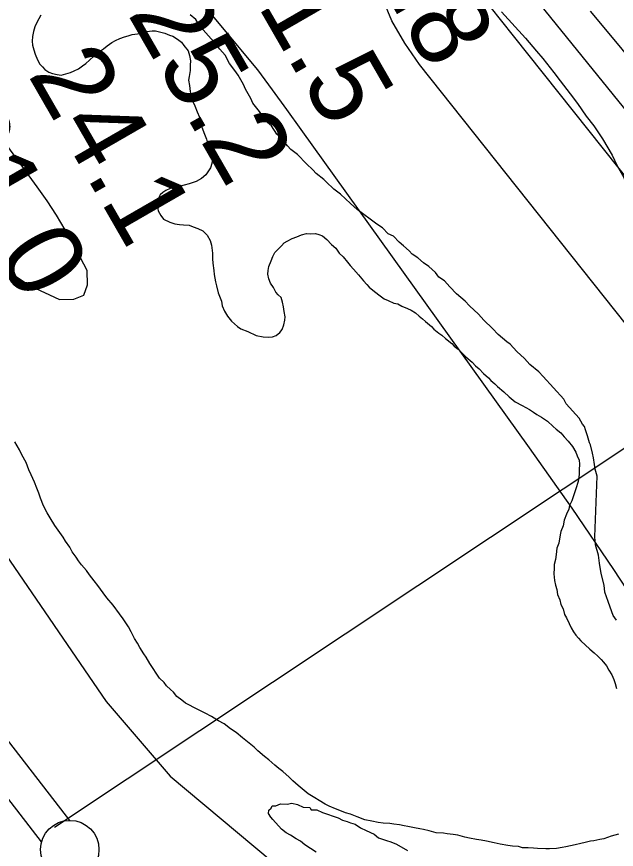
# Model space of a CAD drawing. Extents: x 3297753 to 3335611, y 652252 to 677623.
# Drawn here: x 3308846 to 3309360, y 669874 to 670586 of the extents above; entities that cross this region are included whole.
import ezdxf

# ---------------------------------------------------------------- set-up
doc = ezdxf.new("R2010")
doc.units = 0
for name, color, linetype in [('V-LEVE-TOET', 7, 'Continuous'), ('V-RIVR-EDGE', 7, 'Continuous'), ('V-RIVR-RANG', 7, 'Continuous'), ('V-SITE-VEGE', 7, 'Continuous'), ('V-SURV-LINE', 7, 'Continuous'), ('V-TOPO-MAJR', 7, 'Continuous'), ('V-TOPO-MINR', 7, 'Continuous'), ('V-TOPO-SHOR', 7, 'Continuous')]:
    doc.layers.add(name, color=color, linetype=linetype)

msp = doc.modelspace()

# ---------------------------------------------------------------- linework, layer by layer
at = {"layer": 'V-LEVE-TOET'}
msp.add_lwpolyline([(3308495.25, 670632.62), (3308581.29, 670500.31), (3308691.23, 670349.36), (3308795.55, 670190.72), (3308833.56, 670130.94), (3308923.2, 670000.24), (3308977.77, 669936.24), (3309079.06, 669851.75), (3309174.42, 669772.8), (3309318.58, 669660.06), (3309436.74, 669578.38), (3309522.36, 669519.23), (3309584.85, 669454.89), (3309681.74, 669370.59), (3309778.17, 669296), (3309850.52, 669235.65), (3309961.42, 669148.99), (3309983.33, 669131.68), (3310092.83, 669047.36), (3310290.15, 668899.76), (3310517.11, 668723.58)], dxfattribs=at)
at = {"layer": 'V-RIVR-EDGE'}
msp.add_spline([(3307850.62, 675821), (3307850.75, 675819.26), (3307852.36, 675798.53), (3307852.34, 675791.07), (3307856.9, 675791.47), (3307860.2, 675784), (3307858.08, 675766.6), (3307858.03, 675745.87), (3307859.68, 675743.8), (3307863.41, 675742.96), (3307863.4, 675739.64), (3307862.94, 675720.99), (3307866.19, 675694.04), (3307864.47, 675668.35), (3307864.85, 675653.43), (3307866.04, 675632.29), (3307865.98, 675608.25), (3307860.93, 675578), (3307855.03, 675536.15), (3307852.01, 675490.98), (3307848.61, 675457.42), (3307845.62, 675420.95), (3307843.09, 675401.89), (3307841.81, 675387.8), (3307842.17, 675364.59), (3307841.69, 675337.23), (3307844.13, 675320.65), (3307845.74, 675299.92), (3307848.96, 675263.02), (3307851.37, 675230.27), (3307851.72, 675204.99), (3307854.14, 675179.28), (3307856.98, 675153.99), (3307856.53, 675138.24), (3307855.69, 675135.76), (3307856.07, 675118.35), (3307855.63, 675111.72), (3307854.35, 675095.97), (3307852.65, 675077.74), (3307852.18, 675054.11), (3307855.44, 675031.72), (3307862.38, 674991.5), (3307864.8, 674962.48), (3307868.44, 674926), (3307870.05, 674906.1), (3307872.46, 674875.01), (3307874.08, 674859.25), (3307876.52, 674843.5), (3307878.94, 674816.13), (3307882.53, 674757.68), (3307886.15, 674712.5), (3307885.71, 674704.21), (3307884.45, 674697.99), (3307884.44, 674691.78), (3307887.31, 674680.16), (3307887.28, 674668.97), (3307887.26, 674658.2), (3307885.58, 674651.15), (3307881.01, 674644.12), (3307881, 674639.97), (3307886.35, 674626.28), (3307890.03, 674605.55), (3307895.77, 674578.59), (3307899.43, 674550.81), (3307909.27, 674510.58), (3307914.59, 674481.97), (3307918.25, 674453.78), (3307918.22, 674440.51), (3307919.86, 674433.88), (3307927.3, 674423.08), (3307927.28, 674417.7), (3307927.25, 674404.02), (3307928.48, 674400.28), (3307931.78, 674393.23), (3307935.06, 674376.64), (3307944.54, 674357.55), (3307954.85, 674337.22), (3307963.92, 674316.06), (3307975.42, 674271.68), (3307986.49, 674225.23), (3308000.06, 674178.77), (3308007.44, 674148.91), (3308015.22, 674108.27), (3308020.53, 674078.42), (3308024.25, 674072.19), (3308025.04, 674059.34), (3308025.41, 674039.44), (3308027.79, 673997.16), (3308030.63, 673971.46), (3308027.69, 673955.3), (3308027.24, 673943.28), (3308027.64, 673935.82), (3308029.69, 673925.45), (3308035.46, 673911.76), (3308035.42, 673899.32), (3308034.12, 673873.21), (3308036.13, 673851.24), (3308038.54, 673818.91), (3308040.98, 673799), (3308046.76, 673788.21), (3308050.46, 673778.26), (3308048.79, 673772.46), (3308048.76, 673761.27), (3308053.68, 673740.53), (3308060.66, 673711.09), (3308069.7, 673678.73), (3308069.66, 673665.06), (3308067.15, 673653.46), (3308067.55, 673650.14), (3308072.94, 673649.3), (3308077.91, 673648.87), (3308079.98, 673646.38), (3308086.52, 673608.64), (3308091.84, 673582.1), (3308104.58, 673536.48), (3308114.83, 673495), (3308121.38, 673461), (3308123.83, 673446.07), (3308127.95, 673436.12), (3308140.31, 673406.24), (3308148.95, 673377.21), (3308153.04, 673357.72), (3308158.34, 673321.23), (3308169, 673273.12), (3308189.1, 673188.1), (3308196.88, 673150.37), (3308207.96, 673103.92), (3308212.04, 673079.45), (3308214.06, 673059.97), (3308216.51, 673045.04), (3308218.98, 673035.91), (3308226, 673025.53), (3308228.46, 673015.99), (3308228.43, 673002.32), (3308230.49, 672996.92), (3308235.04, 672992.77), (3308235.02, 672984.48), (3308237.47, 672972.87), (3308241.99, 672953.37), (3308247.32, 672933.05), (3308253.9, 672910.65), (3308257.61, 672901.53), (3308263.8, 672890.32), (3308276.17, 672865), (3308277.39, 672856.3), (3308278.62, 672850.08), (3308283.16, 672844.26), (3308286.05, 672839.7), (3308286.04, 672832.24), (3308285.59, 672818.97), (3308288.47, 672812.33), (3308293.83, 672800.3), (3308303.72, 672777.89), (3308309.9, 672762.54), (3308316.07, 672743.05), (3308316.44, 672725.64), (3308318.1, 672723.15), (3308323.06, 672717.33), (3308327.59, 672706.13), (3308331.69, 672690.37), (3308330.84, 672679.6), (3308330.4, 672672.14), (3308332.46, 672667.16), (3308337.42, 672658.44), (3308343.59, 672642.67), (3308347.7, 672625.26), (3308355.91, 672595.39), (3308355.89, 672584.62), (3308357.53, 672579.64), (3308362.07, 672570.92), (3308366.61, 672563.45), (3308376.07, 672534), (3308399.56, 672478.4), (3308411.51, 672452.67), (3308418.52, 672435.25), (3308421.79, 672418.66), (3308423.01, 672409.95), (3308425.49, 672403.73), (3308428.79, 672397.5), (3308430.01, 672387.55), (3308434.95, 672375.52), (3308444.41, 672344.83), (3308450.58, 672326.99), (3308456.78, 672320.76), (3308459.66, 672312.87), (3308465.4, 672287.99), (3308467.43, 672268.09), (3308473.18, 672249.01), (3308476.05, 672236.57), (3308485.95, 672214.16), (3308490.05, 672198.81), (3308495.86, 672201.7), (3308496.67, 672193), (3308499.08, 672161.9), (3308505.23, 672134.53), (3308513.87, 672107.57), (3308522.52, 672084.75), (3308527.9, 672082.25), (3308536.2, 672087.2), (3308540.76, 672086.78), (3308539.51, 672083.88), (3308535.76, 672077.67), (3308534.91, 672067.73), (3308534.47, 672059.44), (3308531.96, 672050.74), (3308533.2, 672047.42), (3308536.91, 672037.88), (3308550.93, 672008.42), (3308564.93, 671974.39), (3308569.87, 671959.46), (3308576.49, 671954.88), (3308585.14, 671932.48), (3308595.86, 671910.49), (3308604.94, 671895.13), (3308605.76, 671888.49), (3308607.82, 671885.17), (3308610.71, 671881.02), (3308616.47, 671862.77), (3308627.6, 671838.7), (3308640.39, 671816.29), (3308660.99, 671765.26), (3308672.95, 671740.77), (3308685.32, 671715.46), (3308698.53, 671692.21), (3308700.17, 671685.58), (3308711.29, 671658.19), (3308728.21, 671627.9), (3308743.07, 671602.99), (3308758.34, 671575.6), (3308771.97, 671554.84), (3308775.27, 671548.61), (3308783.11, 671536.16), (3308790.54, 671522.88), (3308793.43, 671519.55), (3308797.16, 671517.06), (3308801.29, 671511.24), (3308803.76, 671502.95), (3308810.8, 671502.1), (3308815.77, 671499.19), (3308833.53, 671474.28), (3308845.09, 671458.5), (3308857.08, 671443.55), (3308870.72, 671429.01), (3308882.71, 671418.61), (3308908.77, 671397), (3308930.27, 671375.39), (3308944.33, 671361.26), (3308952.58, 671346.74), (3308960.43, 671336.77), (3308966.22, 671331.78), (3308972.85, 671328.86), (3308985.64, 671307.28), (3309001.75, 671282.37), (3309010.84, 671271.57), (3309010.83, 671268.25), (3309008.34, 671266.19), (3309011.64, 671262.03), (3309018.66, 671250.83), (3309024.85, 671237.13), (3309035.15, 671212.24), (3309059.5, 671169.07), (3309066.5, 671150.82), (3309067.71, 671140.45), (3309071.85, 671135.88), (3309077.22, 671128.41), (3309078.45, 671123.02), (3309078.43, 671117.63), (3309082.15, 671111.4), (3309089.15, 671092.73), (3309098.63, 671073.23), (3309111.41, 671045.01), (3309116.36, 671032.15), (3309123.35, 671011), (3309128.7, 670995.65), (3309133.23, 670984.86), (3309143.97, 670967.42), (3309159.66, 670945.42), (3309169.17, 670933.37), (3309181.99, 670924.22), (3309188.19, 670917.16), (3309197.69, 670902.22), (3309217.1, 670874.81), (3309231.57, 670859.03), (3309239.82, 670845.33), (3309244.79, 670840.76), (3309252.23, 670835.35), (3309260.51, 670831.18), (3309275.4, 670817.06), (3309282.43, 670810.41), (3309290.69, 670800.02), (3309303.1, 670788.39), (3309315.92, 670775.51), (3309335.34, 670751), (3309344.42, 670736.47), (3309351.03, 670726.51), (3309360.13, 670721.51), (3309375.84, 670704.9), (3309390.72, 670688.69), (3309403.11, 670668.77), (3309415.49, 670646.77), (3309426.65, 670635.14), (3309442.78, 670618.52), (3309454.34, 670603.15), (3309462.18, 670588.63), (3309470.85, 670575.34), (3309476.63, 670563.31), (3309487.39, 670558.31), (3309488.62, 670554.57), (3309489.44, 670550.84), (3309494.82, 670544.2), (3309506.81, 670533.39), (3309523.77, 670518.84), (3309529.95, 670505.98), (3309538.6, 670484.82), (3309549.72, 670453.7), (3309551.35, 670440.85), (3309555.47, 670430.89), (3309568.67, 670408.89), (3309577.35, 670396.02), (3309581.47, 670386.48), (3309581.46, 670383.16), (3309578.55, 670379.85), (3309576.88, 670374.88), (3309582.24, 670364.09), (3309594.61, 670336.71), (3309604.49, 670308.91), (3309606.94, 670296.06), (3309614.38, 670284.85), (3309627.18, 670266.99), (3309635.46, 670261.59), (3309639.18, 670259.92), (3309638.74, 670249.97), (3309639.54, 670236.29), (3309641.18, 670228), (3309644.89, 670221.36), (3309656.46, 670208.06), (3309664.31, 670195.61), (3309663.46, 670188.15), (3309663.84, 670176.13), (3309667.96, 670166.17), (3309673.34, 670159.94), (3309684.07, 670142.92), (3309690.66, 670126.33), (3309700.14, 670102.68), (3309716.65, 670076.52)], degree=3, dxfattribs=at)
at = {"layer": 'V-RIVR-RANG'}
msp.add_line((3308878.78, 669892.62), (3310194.62, 670767.23), dxfattribs=at)
at = {"layer": 'V-SITE-VEGE'}
for points in [[(3309035.96, 670535.68), (3309033.2, 670539.72), (3309028.56, 670545.79), (3309024.94, 670552.79), (3309020.26, 670557.88), (3309015.62, 670563.95), (3309003.46, 670577.19), (3308999.8, 670583.22), (3308995.08, 670587.34)], [(3309261.42, 670589.76), (3309282.01, 670567.35), (3309291.32, 670556.19), (3309296.94, 670550.07), (3309306.21, 670537.94), (3309311.78, 670530.85), (3309320.12, 670519.73), (3309326.63, 670511.62), (3309333.99, 670500.54), (3309340.5, 670492.44), (3309347.86, 670481.36), (3309356.08, 670467.31), (3309360.59, 670458.31), (3309366.04, 670448.29), (3309369.53, 670438.35), (3309373.88, 670425.44), (3309377.41, 670416.48), (3309380.79, 670403.61), (3309383.43, 670396.65)], [(3309359.79, 670069.74), (3309357.02, 670073.78), (3309354.38, 670080.74), (3309352.63, 670085.71), (3309350.03, 670093.65), (3309349.31, 670099.55), (3309346.79, 670109.45), (3309345.21, 670118.32), (3309344.52, 670125.2), (3309341.96, 670134.12), (3309341.27, 670141.01), (3309343.47, 670192.79), (3309341.76, 670198.73), (3309340.95, 670202.68), (3309340.22, 670208.59), (3309339.41, 670212.54), (3309337.75, 670219.46), (3309336.85, 670221.45), (3309335.15, 670227.4), (3309333.4, 670232.37), (3309332.54, 670235.34), (3309330.67, 670237.38), (3309327.95, 670242.39), (3309316.72, 670254.61), (3309314.93, 670258.6), (3309297.16, 670277.95), (3309293.41, 670282.03), (3309285.84, 670288.22), (3309281.16, 670293.31), (3309274.57, 670299.46), (3309268.96, 670305.57), (3309266.11, 670307.65), (3309258.54, 670313.85), (3309253.87, 670318.94), (3309246.34, 670326.11), (3309241.66, 670331.2), (3309234.13, 670338.37), (3309230.39, 670342.45), (3309222.82, 670348.64), (3309217.21, 670354.75), (3309212.53, 670359.84), (3309207.77, 670362.98), (3309205, 670367.01), (3309199.35, 670372.15), (3309194.58, 670375.28), (3309189.87, 670379.4), (3309185.1, 670382.54), (3309182.3, 670385.59), (3309177.58, 670389.71), (3309173.79, 670392.81), (3309169.12, 670397.9), (3309164.31, 670400.06), (3309159.63, 670405.15), (3309154.87, 670408.29), (3309137.78, 670420.76), (3309132.13, 670425.89), (3309123.67, 670434.08), (3309117.97, 670438.24), (3309111.38, 670444.39), (3309109.5, 670446.43), (3309102.87, 670451.6), (3309100.07, 670454.66), (3309094.41, 670459.8), (3309086.93, 670467.94), (3309081.23, 670472.1), (3309078.42, 670475.16), (3309073.79, 670481.22), (3309069.06, 670485.34), (3309064.47, 670492.38), (3309059.75, 670496.5), (3309054.22, 670504.57), (3309048.65, 670511.65), (3309046.86, 670515.65), (3309042.3, 670523.67), (3309040.51, 670527.66), (3309035.96, 670535.68)], [(3309102.75, 669871.17), (3309093.23, 669877.44), (3309089.45, 669880.54), (3309085.62, 669882.66), (3309080.86, 669885.8), (3309077.03, 669887.92), (3309073.25, 669891.01), (3309065.76, 669899.16), (3309063.89, 669901.2), (3309062.06, 669904.21), (3309062.19, 669907.14), (3309064.22, 669909.01), (3309065.28, 669910.93), (3309068.21, 669910.8), (3309072.21, 669912.59), (3309078.07, 669912.34), (3309082.02, 669913.16), (3309086.86, 669911.97), (3309091.67, 669909.81), (3309097.53, 669909.56), (3309098.42, 669907.57), (3309103.31, 669907.36), (3309108.11, 669905.2), (3309121.62, 669900.71), (3309125.45, 669898.59), (3309129.31, 669897.45), (3309132.2, 669896.34), (3309136.07, 669895.21), (3309140.83, 669892.06), (3309145.64, 669889.9), (3309152.35, 669886.68), (3309156.13, 669883.59), (3309162.89, 669881.34), (3309166.76, 669880.2), (3309171.56, 669878.04), (3309181.12, 669872.74)]]:
    msp.add_lwpolyline(points, dxfattribs=at)
at = {"layer": 'V-SURV-LINE'}
for points in [[(3308742.29, 670091.46), (3308891.58, 669898.46)], [(3308867.84, 669880.11), (3308718.55, 670073.11)]]:
    msp.add_lwpolyline(points, dxfattribs=at)
msp.add_circle((3308891.94, 669873.48), 25, dxfattribs=at)
at = {"layer": 'V-TOPO-MAJR'}
for points in [[(3309392.32, 670060.01), (3309357.59, 670113), (3309321.82, 670165.3), (3309285.36, 670217.14), (3309089.98, 670489.25), (3309077.7, 670506.27), (3309065.37, 670523.27), (3309052.97, 670540.21), (3308449.63, 671263.03)], [(3309281.32, 670612.51), (3309757.07, 670025.86), (3309877.99, 669879.09), (3310000.4, 669733.59), (3310125.05, 669590), (3310251.18, 669447.69), (3310479.24, 669194.35)]]:
    msp.add_lwpolyline(points, dxfattribs=at)
at = {"layer": 'V-TOPO-MINR'}
for points in [[(3310396.05, 669045.94), (3310291.82, 669169.56), (3310239.47, 669232.18), (3310187.48, 669295.1), (3310136.02, 669358.46), (3310084.91, 669422.1), (3309191.27, 670544.7), (3309178.58, 670563), (3309167.63, 670582.14), (3309159.26, 670602.55)], [(3309251.39, 670594.49), (3309271.3, 670569.39), (3309580.8, 670181.29), (3309724.62, 669999.9), (3309867.75, 669817.96), (3310009.84, 669635.21), (3310151.25, 669451.93), (3310403.86, 669122.57)], [(3309337.43, 670590.38), (3309347.52, 670578.16), (3310498.22, 669194.99)], [(3308880.47, 670416.09), (3308872.45, 670428.25), (3308864.08, 670440.19), (3308822.53, 670496.68)], [(3308838.44, 670368.63), (3308858.08, 670355.63), (3308883.1, 670343.84), (3308895.29, 670344.07), (3308903.9, 670347.72), (3308907.14, 670356.49), (3308906.8, 670368.68), (3308895.05, 670390.85), (3308887.94, 670403.59), (3308880.47, 670416.09)]]:
    msp.add_lwpolyline(points, dxfattribs=at)
at = {"layer": 'V-TOPO-SHOR'}
for points in [[(3308867.3, 670587), (3308865.41, 670583.99), (3308863.48, 670580.11), (3308862.03, 670577.08), (3308860.98, 670573.16), (3308859.92, 670568.8), (3308859.75, 670564.84), (3308860.04, 670561.3), (3308861.19, 670557.29), (3308862.36, 670553.72), (3308864.35, 670548.78), (3308866.41, 670545.17), (3308868.51, 670542.88), (3308870.62, 670540.59), (3308874.04, 670538.24), (3308877.09, 670537.23), (3308881.01, 670536.18), (3308884.51, 670535.59), (3308888.52, 670536.74), (3308892.54, 670537.9), (3308895.69, 670539.52), (3308899.28, 670541.14), (3308902.91, 670543.62), (3308905.65, 670545.71)], [(3308905.65, 670545.71), (3308908.85, 670548.66), (3308912.52, 670552.03), (3308916.63, 670555.38), (3308920.72, 670558.29), (3308923.91, 670560.8), (3308928, 670563.71), (3308931.15, 670565.34), (3308934.75, 670566.95), (3308938.78, 670568.54), (3308941.9, 670569.29), (3308945.47, 670570.46), (3308949.91, 670571.16), (3308954.8, 670572.27), (3308957.92, 670573.02), (3308962.35, 670573.71), (3308965.43, 670573.58), (3308969.79, 670572.52), (3308973.27, 670571.49), (3308977.18, 670570), (3308980.22, 670568.99), (3308984.09, 670566.62), (3308987.49, 670563.83), (3308989.58, 670561.1), (3308993.35, 670556.54), (3308994.5, 670552.52), (3308995.2, 670548.09), (3308995.03, 670544.13), (3308994.84, 670539.73), (3308994.18, 670534.47), (3308993.61, 670531.41), (3308994.3, 670526.97), (3308994.96, 670521.66), (3308996.09, 670517.2), (3308997.66, 670512.73), (3308998.85, 670509.6), (3309000.83, 670504.23), (3309002.84, 670499.73), (3309003.94, 670494.4), (3309005.51, 670489.93), (3309006.7, 670486.79), (3309009.1, 670480.96), (3309010.23, 670476.51), (3309012.19, 670470.69), (3309013.36, 670467.12), (3309014.11, 670464), (3309013.5, 670460.07), (3309012.47, 670456.58), (3309010.12, 670453.16), (3309008.25, 670450.59), (3309004.58, 670447.22), (3309000.07, 670444.77), (3308994.26, 670442.81), (3308989.81, 670441.68), (3308986.69, 670440.93), (3308981.34, 670439.39), (3308977.78, 670438.66), (3308974.19, 670437.05), (3308971.47, 670435.41), (3308969.18, 670433.3), (3308967.71, 670429.84), (3308967.14, 670426.78), (3308967, 670423.26), (3308967.72, 670419.7), (3308969.76, 670415.65), (3308972.27, 670412.46), (3308977.45, 670410.04), (3308981.79, 670408.53), (3308985.73, 670407.92), (3308989.25, 670407.77), (3308994.09, 670407.57), (3308997.55, 670406.1), (3309001.46, 670404.61), (3309005.78, 670402.67), (3309009.59, 670398.98), (3309012.04, 670394.47), (3309013.19, 670390.45), (3309014.22, 670383.36), (3309014.01, 670378.52), (3309014.3, 670374.99), (3309015.36, 670368.77), (3309015.65, 670365.23), (3309016.71, 670359.02), (3309017.44, 670355.46), (3309018.96, 670349.67), (3309021.74, 670342.5), (3309022.45, 670338.51), (3309024.46, 670334.02), (3309026.92, 670329.51), (3309030.27, 670325.4), (3309035.36, 670320.78), (3309038.36, 670318.89), (3309044.43, 670316.43), (3309051.33, 670313.05), (3309057.46, 670311.91), (3309061.85, 670311.72), (3309065.39, 670312.01), (3309068.53, 670313.2), (3309071.72, 670315.71), (3309073.59, 670318.28), (3309075.07, 670322.18)], [(3309075.07, 670322.18), (3309076.12, 670326.1), (3309076.25, 670329.18), (3309075.56, 670333.61), (3309074.85, 670337.61), (3309074.14, 670341.61), (3309072.98, 670345.62), (3309070.44, 670347.93), (3309068.33, 670350.22), (3309066.3, 670354.28), (3309063.81, 670357.91), (3309062.2, 670361.5), (3309061.49, 670365.5), (3309061.62, 670368.58), (3309062.21, 670372.08), (3309064.17, 670376.84), (3309065.66, 670380.74), (3309067.57, 670384.19), (3309069.88, 670386.73), (3309073.09, 670389.68), (3309075.4, 670392.23), (3309078.11, 670393.87), (3309082.16, 670395.91), (3309086.2, 670397.5), (3309090.23, 670399.09), (3309094.69, 670400.22), (3309097.77, 670400.09), (3309102.18, 670400.34), (3309105.22, 670399.34), (3309108.26, 670398.33), (3309112.09, 670395.08), (3309115.89, 670390.95), (3309119.71, 670387.7), (3309122.62, 670383.61), (3309126.01, 670380.39), (3309129.78, 670375.82), (3309131.87, 670373.09), (3309134.82, 670369.88), (3309139.02, 670364.85), (3309143.21, 670359.83), (3309146.16, 670356.62), (3309148.26, 670354.33), (3309151.25, 670352), (3309156.36, 670347.82), (3309161.07, 670344.53), (3309164.53, 670343.07), (3309169.27, 670340.66), (3309172.78, 670340.07), (3309176.22, 670338.16), (3309180.98, 670336.2), (3309184, 670334.75), (3309187.87, 670332.38), (3309190.84, 670329.61), (3309193.82, 670327.28), (3309196.37, 670324.97), (3309201.48, 670320.79), (3309203.59, 670318.5), (3309207.85, 670315.23), (3309210.42, 670313.36), (3309213.39, 670310.59), (3309218.94, 670306.39), (3309221.04, 670304.09), (3309224.45, 670301.31), (3309227.84, 670298.08), (3309230.79, 670294.87), (3309236.32, 670290.23), (3309239.27, 670287.02), (3309242.25, 670284.69), (3309246.04, 670280.56), (3309250.29, 670276.86), (3309252.4, 670274.57), (3309255.81, 670271.78), (3309257.91, 670269.49), (3309263.44, 670264.84), (3309268.11, 670260.68), (3309273.22, 670256.5), (3309279.25, 670253.16), (3309285.28, 670249.82), (3309288.71, 670247.47), (3309291.71, 670245.58), (3309295.58, 670243.21), (3309300.73, 670239.91), (3309305.81, 670235.29), (3309308.36, 670232.98), (3309312.19, 670229.73), (3309315.14, 670226.52), (3309318.51, 670222.85), (3309322.28, 670218.29), (3309325.15, 670213.32), (3309326.34, 670210.18), (3309327.96, 670206.59), (3309328.24, 670203.05), (3309328.04, 670198.22), (3309327.87, 670194.26), (3309327.17, 670188.12), (3309325.15, 670182.04), (3309323.13, 670175.95), (3309321.62, 670171.61), (3309319.7, 670167.72), (3309319.13, 670164.66), (3309317.18, 670160.34)], [(3309123.13, 669906.82), (3309119.23, 669908.31), (3309114.05, 669910.73), (3309110.58, 669912.2), (3309105.43, 669915.5), (3309101.57, 669917.87), (3309095.98, 669921.19), (3309090.87, 669925.37), (3309087.46, 669928.16), (3309082.79, 669932.32), (3309079.84, 669935.53), (3309074.31, 669940.17), (3309070.91, 669942.96), (3309067.5, 669945.75), (3309062.41, 669950.37), (3309058.56, 669953.18), (3309053.03, 669957.82), (3309049.64, 669961.05), (3309044.11, 669965.69), (3309039.84, 669968.95), (3309034.31, 669973.59), (3309029.6, 669976.88), (3309024.05, 669981.08), (3309019.31, 669983.48), (3309013.3, 669987.26), (3309007.69, 669990.15), (3309003.81, 669992.07), (3308998.2, 669994.95), (3308994.31, 669996.88), (3308990.87, 669998.79), (3308987.89, 670001.12), (3308983.62, 670004.39), (3308980.69, 670008.03), (3308978.14, 670010.34), (3308974.75, 670013.57), (3308972.67, 670016.3), (3308968.86, 670019.99), (3308966.37, 670023.62), (3308962.63, 670029.07), (3308960.58, 670032.68), (3308957.29, 670038.11), (3308955.2, 670040.84), (3308951.9, 670046.27), (3308949.85, 670049.88), (3308947.38, 670053.95), (3308944.54, 670059.8), (3308942.07, 670063.87), (3308937.51, 670070.67), (3308934.62, 670075.2), (3308929.2, 670082.48), (3308923.75, 670088.88), (3308920.4, 670092.99), (3308915.81, 670099.35), (3308912.91, 670103.44), (3308908.71, 670108.46), (3308906.22, 670112.09), (3308902.03, 670117.12), (3308899.52, 670120.31), (3308897.45, 670123.48), (3308894.12, 670128.03), (3308892.08, 670132.08), (3308888.33, 670137.09), (3308886.28, 670140.7), (3308882.13, 670146.6), (3308879.22, 670150.69), (3308875.08, 670157.04), (3308872.62, 670161.55), (3308869.35, 670167.42), (3308866.99, 670174.12), (3308865.4, 670178.16), (3308863.83, 670182.63), (3308861.83, 670187.56), (3308859.01, 670193.85), (3308857, 670198.34), (3308854.62, 670204.61), (3308850.92, 670210.94), (3308848.91, 670215.43), (3308844.79, 670222.21)], [(3309317.18, 670160.34), (3309315.2, 670155.14), (3309314.11, 670150.34), (3309312.15, 670145.57), (3309311.58, 670142.51), (3309310.4, 670135.51), (3309308.89, 670131.17), (3309308.23, 670125.91), (3309307.6, 670121.53), (3309306.54, 670117.17), (3309306.41, 670114.09), (3309306.2, 670109.25), (3309306.84, 670103.49), (3309307.55, 670099.5), (3309308.72, 670095.92), (3309309.42, 670091.49), (3309311.43, 670086.99), (3309312.14, 670083), (3309314.19, 670079.39), (3309315.31, 670074.49), (3309316.95, 670071.78), (3309319.39, 670066.83), (3309321, 670063.24), (3309323.05, 670059.62), (3309325.14, 670056.89), (3309327.22, 670054.16), (3309329.33, 670051.87), (3309336.97, 670044.93)], [(3309336.97, 670044.93), (3309340.8, 670041.69), (3309343.76, 670038.92), (3309346.73, 670036.15), (3309348.84, 670033.86), (3309351.35, 670030.67), (3309353.4, 670027.05), (3309355.87, 670022.98), (3309357.46, 670018.95), (3309358.63, 670015.37), (3309359.78, 670011.36)], [(3309361.54, 669886.58), (3309355.31, 669885.08), (3309349.04, 669882.71), (3309345.49, 669881.98), (3309340.59, 669880.86), (3309337.5, 669880.55), (3309333.04, 669879.42), (3309329.48, 669878.69), (3309324.59, 669877.58), (3309316.58, 669875.71), (3309313.48, 669875.4), (3309308.58, 669874.29), (3309302.41, 669874.11), (3309299.33, 669874.24), (3309292.29, 669874.54), (3309288.77, 669874.69), (3309284.38, 669874.87), (3309279.54, 669875.08), (3309276.06, 669876.1), (3309270.78, 669876.33), (3309266.84, 669876.94), (3309260.28, 669878.1), (3309255.04, 669879.2), (3309248.5, 669880.8), (3309244.11, 669881.43), (3309240.17, 669882.03), (3309234.05, 669883.17), (3309230.13, 669884.22), (3309224.03, 669885.8), (3309220.09, 669886.41), (3309214.83, 669887.07), (3309211.77, 669887.64), (3309205.61, 669887.9), (3309199.51, 669889.48), (3309194.71, 669890.57), (3309191.65, 669891.14), (3309186.85, 669892.22), (3309181.17, 669893.34), (3309178.11, 669893.92), (3309174.17, 669894.52), (3309169.35, 669895.17), (3309165.85, 669895.76), (3309160.13, 669896), (3309155.75, 669896.62), (3309150.51, 669897.73), (3309144.39, 669898.87), (3309137.88, 669901.35), (3309132.26, 669903.79), (3309127.9, 669904.85), (3309123.13, 669906.82)]]:
    msp.add_lwpolyline(points, dxfattribs=at)

# ---------------------------------------------------------------- texts
at = {"layer": 'V-RIVR-RANG'}
for s, p in [('36.8', (3309113.91, 670688.71)), ('31.5', (3309027.39, 670638.57)), ('25.2', (3308940.87, 670588.43)), ('24.1', (3308855.54, 670536.23)), ('21.0', (3308766.38, 670490.66))]:
    msp.add_text(s, height=67, rotation=299.94833, dxfattribs=at).set_placement(p)

doc.saveas('drawing.dxf')
